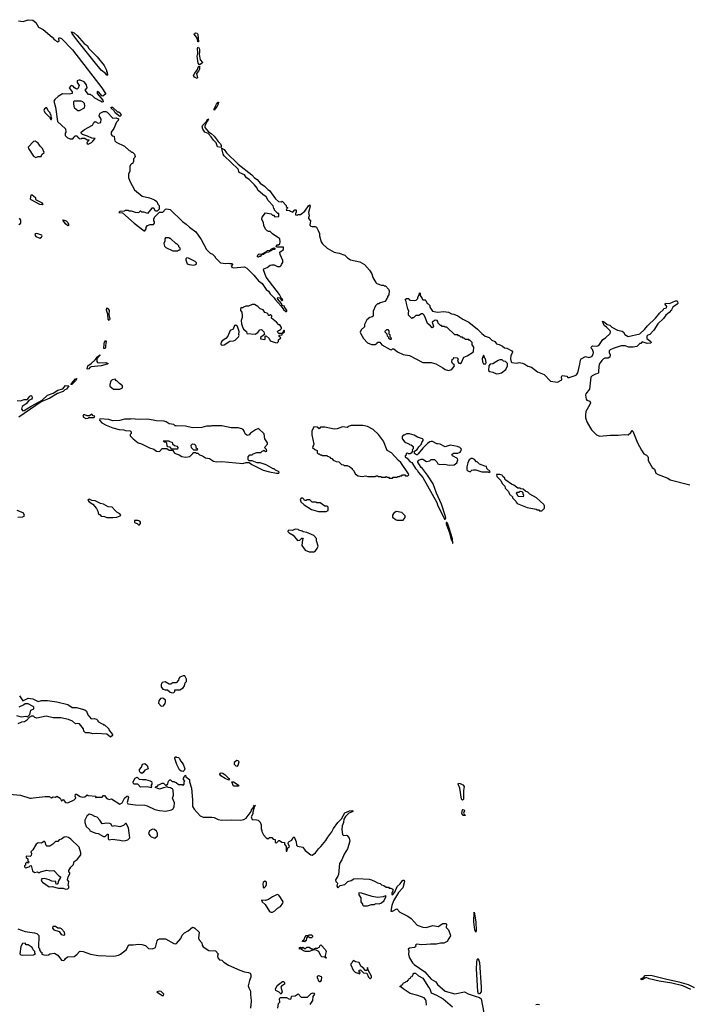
# Model space of a CAD drawing. Extents: x 2386423 to 2568864, y 578392 to 761999.
# Tile 324 of 454: x 2490627 to 2499229, y 683936 to 696592. Entities that reach past the tile are written whole.
import ezdxf

# ---------------------------------------------------------------- set-up
doc = ezdxf.new("R2010")
doc.units = 0

msp = doc.modelspace()

# ---------------------------------------------------------------- linework, layer by layer
at = {"layer": '0CON05XD'}
for points in [[(2490611, 696579), (2490672, 696568), (2490735, 696592), (2490797, 696587), (2490835, 696557), (2490868, 696495), (2490927, 696467), (2491045, 696369), (2491073, 696335), (2491102, 696315), (2491115, 696308), (2491132, 696315), (2491128, 696355), (2491135, 696362), (2491165, 696350), (2491305, 696205), (2491684, 695715), (2491730, 695645), (2491730, 695635), (2491700, 695615), (2491695, 695610), (2491682, 695612), (2491645, 695662), (2491625, 695670), (2491620, 695665), (2491624, 695644), (2491697, 695557), (2491700, 695535), (2491685, 695530), (2491667, 695547), (2491592, 695582), (2491558, 695618), (2491545, 695620), (2491535, 695630), (2491512, 695632), (2491470, 695685), (2491493, 695717), (2491487, 695757), (2491453, 695793), (2491405, 695816), (2491386, 695816), (2491364, 695805), (2491366, 695785), (2491389, 695745), (2491379, 695711), (2491365, 695700), (2491353, 695703), (2491330, 695715), (2491315, 695738), (2491296, 695746), (2491285, 695742), (2491263, 695715), (2491300, 695665), (2491300, 695645), (2491265, 695636), (2491175, 695638), (2491121, 695605), (2491079, 695565), (2491067, 695545), (2491088, 695468), (2491114, 695285), (2491215, 695190), (2491220, 695145), (2491210, 695135), (2491210, 695105), (2491240, 695075), (2491275, 695062), (2491308, 695062), (2491328, 695082), (2491335, 695100), (2491365, 695100), (2491372, 695082), (2491393, 695063), (2491415, 695060), (2491425, 695070), (2491465, 695068), (2491495, 695050), (2491515, 695050), (2491518, 695042), (2491490, 695015), (2491495, 695000), (2491505, 694992), (2491548, 695015), (2491565, 695032), (2491597, 695067), (2491555, 695068), (2491500, 695095), (2491435, 695118), (2491418, 695135), (2491418, 695145), (2491461, 695179), (2491561, 695235), (2491580, 695270), (2491595, 695282), (2491605, 695281), (2491635, 695261), (2491670, 695270), (2491673, 695315), (2491647, 695355), (2491650, 695375), (2491660, 695390), (2491705, 695411), (2491735, 695414), (2491750, 695405), (2491825, 695327), (2491865, 695332), (2491898, 695318), (2491892, 695295), (2491872, 695275), (2491836, 695194), (2491803, 695145), (2491800, 695115), (2491815, 695100), (2491840, 695095), (2491843, 695053), (2491850, 695035), (2491867, 695017), (2491975, 694968), (2492035, 694910), (2492047, 694907), (2492065, 694890), (2492075, 694890), (2492100, 694865), (2492110, 694835), (2492107, 694823), (2492090, 694805), (2492090, 694765), (2492080, 694755), (2492080, 694745), (2492065, 694740), (2492050, 694725), (2492042, 694705), (2492042, 694645), (2492024, 694606), (2492024, 694564), (2492040, 694515), (2492102, 694405), (2492200, 694325), (2492295, 694302), (2492360, 694275), (2492387, 694257), (2492402, 694222), (2492420, 694205), (2492420, 694155), (2492395, 694130), (2492372, 694132), (2492348, 694168), (2492325, 694170), (2492268, 694102), (2492225, 694120), (2492195, 694120), (2492185, 694130), (2492175, 694130), (2492157, 694113), (2492145, 694110), (2492113, 694113), (2492065, 694130), (2492035, 694130), (2492025, 694140), (2491985, 694140), (2491975, 694130), (2491915, 694128), (2491900, 694115), (2491949, 694109), (2492096, 693975), (2492225, 693880), (2492235, 693880), (2492250, 693905), (2492253, 693927), (2492270, 693945), (2492305, 693960), (2492345, 693960), (2492360, 693975), (2492360, 693995), (2492350, 694005), (2492350, 694035), (2492360, 694045), (2492360, 694055), (2492422, 694118), (2492465, 694120), (2492500, 694155), (2492518, 694162), (2492562, 694152), (2492717, 693997), (2492766, 693966), (2492807, 693927), (2492888, 693865), (2492960, 693765), (2493025, 693640), (2493075, 693590), (2493105, 693580), (2493140, 693545), (2493140, 693535), (2493152, 693522), (2493208, 693468), (2493275, 693457), (2493315, 693462), (2493325, 693458), (2493358, 693458), (2493360, 693445), (2493342, 693425), (2493351, 693411), (2493372, 693402), (2493515, 693414), (2493545, 693397), (2493635, 693309), (2493695, 693234), (2493740, 693200), (2493795, 693124), (2493822, 693102), (2493845, 693070), (2493898, 693018), (2493908, 692995), (2493988, 692908), (2494018, 692865), (2494045, 692840), (2494055, 692840), (2494060, 692845), (2494057, 692857), (2494030, 692895), (2494028, 692908), (2494000, 692920), (2493990, 692945), (2493940, 693005), (2493945, 693020), (2493967, 693017), (2493995, 692980), (2494008, 692992), (2494005, 693000), (2493988, 693018), (2493965, 693062), (2493794, 693284), (2493760, 693375), (2493765, 693390), (2493805, 693408), (2493845, 693437), (2493865, 693442), (2493895, 693442), (2493938, 693418), (2493975, 693420), (2493988, 693432), (2493990, 693445), (2494009, 693471), (2494008, 693495), (2493973, 693573), (2493970, 693605), (2494015, 693640), (2494017, 693667), (2493925, 693670), (2493920, 693675), (2493935, 693698), (2493952, 693698), (2493967, 693713), (2493972, 693735), (2493967, 693777), (2493875, 693840), (2493845, 693870), (2493825, 693870), (2493805, 693880), (2493785, 693900), (2493762, 693945), (2493757, 693987), (2493738, 694025), (2493740, 694055), (2493785, 694110), (2493857, 694097), (2493875, 694080), (2493888, 694078), (2493905, 694060), (2493958, 694062), (2493955, 694100), (2493945, 694100), (2493900, 694145), (2493900, 694155), (2493890, 694165), (2493885, 694198), (2493818, 694268), (2493795, 694317), (2493750, 694345), (2493685, 694400), (2493678, 694425), (2493645, 694468), (2493575, 694538), (2493540, 694560), (2493515, 694597), (2493446, 694626), (2493435, 694670), (2493254, 694844), (2493242, 694865), (2493222, 694935), (2493225, 694942), (2493255, 694923), (2493283, 694883), (2493435, 694735), (2493607, 694597), (2493645, 694560), (2493678, 694539), (2493715, 694493), (2493773, 694453), (2493815, 694410), (2493836, 694396), (2493915, 694290), (2493950, 694255), (2493985, 694250), (2493998, 694258), (2494050, 694205), (2494052, 694192), (2494070, 694175), (2494062, 694168), (2494052, 694142), (2494095, 694140), (2494105, 694130), (2494135, 694120), (2494162, 694148), (2494175, 694150), (2494180, 694145), (2494180, 694115), (2494170, 694105), (2494170, 694085), (2494195, 694080), (2494205, 694090), (2494235, 694090), (2494289, 694131), (2494335, 694201), (2494355, 694213), (2494359, 694195), (2494339, 694115), (2494347, 694073), (2494338, 694045), (2494338, 694035), (2494363, 694005), (2494353, 693953), (2494365, 693940), (2494385, 693932), (2494422, 693932), (2494440, 693925), (2494463, 693883), (2494480, 693845), (2494480, 693815), (2494500, 693735), (2494515, 693712), (2494578, 693655), (2494665, 693602), (2494732, 693592), (2494805, 693567), (2494840, 693530), (2494876, 693506), (2494995, 693479), (2495057, 693447), (2495121, 693371), (2495150, 693325), (2495165, 693280), (2495202, 693215), (2495215, 693203), (2495275, 693182), (2495302, 693182), (2495315, 693170), (2495325, 693170), (2495365, 693130), (2495372, 693105), (2495370, 693055), (2495350, 693035), (2495350, 693015), (2495340, 693005), (2495340, 692995), (2495318, 692972), (2495258, 692952), (2495242, 692938), (2495225, 692938), (2495198, 692915), (2495167, 692845), (2495167, 692783), (2495157, 692773), (2495124, 692766), (2495088, 692735), (2495058, 692675), (2495057, 692643), (2495012, 692605), (2495003, 692575), (2495008, 692555), (2495044, 692494), (2495095, 692438), (2495145, 692418), (2495195, 692418), (2495220, 692435), (2495222, 692448), (2495255, 692448), (2495280, 692415), (2495385, 692352), (2495405, 692350), (2495415, 692360), (2495435, 692362), (2495480, 692325), (2495555, 692290), (2495635, 692276), (2495805, 692186), (2495914, 692186), (2495975, 692167), (2496065, 692118), (2496094, 692094), (2496135, 692083), (2496178, 692095), (2496214, 692145), (2496210, 692155), (2496186, 692175), (2496179, 692195), (2496182, 692225), (2496198, 692232), (2496205, 692248), (2496248, 692245), (2496258, 692235), (2496250, 692205), (2496267, 692177), (2496285, 692172), (2496302, 692185), (2496334, 692256), (2496377, 692273), (2496458, 692325), (2496460, 692385), (2496440, 692415), (2496440, 692445), (2496415, 692470), (2496405, 692470), (2496395, 692480), (2496355, 692480), (2496335, 692500), (2496325, 692500), (2496315, 692510), (2496295, 692510), (2496278, 692528), (2496265, 692530), (2496255, 692540), (2496215, 692540), (2496115, 692640), (2496095, 692640), (2496085, 692650), (2496055, 692650), (2496045, 692660), (2496035, 692660), (2496002, 692692), (2496000, 692715), (2495990, 692725), (2495965, 692728), (2495928, 692705), (2495943, 692655), (2495935, 692638), (2495925, 692632), (2495906, 692656), (2495865, 692687), (2495835, 692768), (2495818, 692798), (2495805, 692810), (2495788, 692812), (2495755, 692792), (2495715, 692790), (2495685, 692760), (2495675, 692760), (2495665, 692750), (2495620, 692795), (2495622, 692825)], [(2491755, 695880), (2491745, 695880), (2491730, 695900), (2491675, 695944), (2491583, 696053), (2491360, 696335), (2491303, 696413), (2491294, 696436), (2491325, 696423), (2491365, 696390), (2491456, 696286), (2491495, 696262), (2491515, 696223), (2491622, 696115), (2491712, 696005), (2491740, 695945), (2491740, 695925), (2491750, 695915), (2491750, 695895), (2491760, 695885), (2491755, 695880)], [(2492915, 696307), (2492909, 696345), (2492898, 696368), (2492870, 696405), (2492871, 696415), (2492885, 696424), (2492905, 696420), (2492915, 696403), (2492925, 696308), (2492915, 696307)], [(2492935, 696010), (2492920, 696035), (2492907, 696125), (2492914, 696156), (2492912, 696225), (2492915, 696234), (2492925, 696238), (2492935, 696215), (2492938, 696185), (2492931, 696145), (2492946, 696076), (2492976, 696044), (2492973, 696035), (2492935, 696010)], [(2492905, 695836), (2492872, 695852), (2492861, 695875), (2492875, 695906), (2492910, 695950), (2492925, 695991), (2492935, 695993), (2492935, 695955), (2492925, 695932), (2492899, 695901), (2492911, 695845), (2492905, 695836)], [(2491035, 695310), (2491038, 695325), (2491030, 695335), (2491030, 695365), (2491023, 695373), (2491020, 695395), (2490991, 695421), (2490975, 695458), (2490965, 695459), (2490945, 695448), (2490936, 695425), (2490954, 695395), (2491010, 695340), (2491025, 695310), (2491035, 695310)], [(2491395, 695423), (2491459, 695461), (2491464, 695485), (2491458, 695515), (2491440, 695535), (2491416, 695545), (2491327, 695545), (2491316, 695535), (2491316, 695515), (2491321, 695475), (2491329, 695459), (2491374, 695424), (2491395, 695423)], [(2491915, 695350), (2491854, 695394), (2491840, 695420), (2491800, 695455), (2491802, 695468), (2491817, 695467), (2491885, 695410), (2491895, 695410), (2491918, 695395), (2491930, 695365), (2491915, 695350)], [(2493125, 695431), (2493125, 695445), (2493155, 695506), (2493175, 695532), (2493180, 695530), (2493177, 695505), (2493165, 695480), (2493125, 695431)], [(2493215, 694950), (2493170, 694960), (2493151, 695011), (2493116, 695045), (2493088, 695088), (2493048, 695128), (2493005, 695147), (2492978, 695185), (2492973, 695215), (2492980, 695235), (2493022, 695278), (2493045, 695318), (2493052, 695315), (2493027, 695273), (2493007, 695225), (2493006, 695205), (2493052, 695152), (2493085, 695130), (2493125, 695093), (2493177, 695025), (2493207, 694997), (2493217, 694973), (2493215, 694950)], [(2490835, 694821), (2490865, 694834), (2490902, 694835), (2490910, 694860), (2490942, 694885), (2490920, 694935), (2490888, 694968), (2490866, 695006), (2490825, 695030), (2490803, 695025), (2490734, 694955), (2490740, 694935), (2490805, 694840), (2490835, 694821)], [(2490915, 694211), (2490885, 694216), (2490775, 694275), (2490766, 694285), (2490775, 694340), (2490785, 694341), (2490828, 694305), (2490831, 694281), (2490905, 694241), (2490924, 694215), (2490915, 694211)], [(2490615, 693959), (2490636, 693974), (2490643, 693987), (2490640, 694015), (2490625, 694040)], [(2491245, 693944), (2491215, 693970), (2491183, 694015), (2491185, 694020), (2491225, 694005), (2491247, 693985), (2491255, 693965), (2491252, 693948), (2491245, 693944)], [(2490885, 693784), (2490909, 693795), (2490916, 693815), (2490912, 693822), (2490847, 693843), (2490825, 693838), (2490823, 693825), (2490834, 693805), (2490885, 693784)], [(2492655, 693620), (2492665, 693630), (2492690, 693635), (2492690, 693655), (2492672, 693672), (2492670, 693685), (2492645, 693710), (2492635, 693710), (2492565, 693780), (2492555, 693780), (2492545, 693790), (2492502, 693788), (2492490, 693775), (2492490, 693745), (2492480, 693715), (2492485, 693680), (2492505, 693662), (2492595, 693622), (2492655, 693620)], [(2493695, 693540), (2493682, 693542), (2493680, 693555), (2493692, 693575), (2493705, 693582), (2493735, 693580), (2493798, 693612), (2493810, 693625), (2493845, 693630), (2493860, 693645), (2493895, 693658), (2493908, 693648), (2493905, 693640), (2493885, 693640), (2493825, 693602), (2493795, 693600), (2493785, 693590), (2493772, 693588), (2493760, 693575), (2493732, 693568), (2493715, 693550), (2493705, 693550), (2493695, 693540)], [(2492865, 693439), (2492885, 693444), (2492900, 693455), (2492900, 693465), (2492880, 693485), (2492797, 693527), (2492775, 693530), (2492762, 693518), (2492760, 693505), (2492780, 693455), (2492805, 693444), (2492865, 693439)], [(2495622, 692825), (2495627, 692847), (2495612, 692875), (2495594, 692944), (2495592, 692972), (2495580, 692995), (2495595, 693010), (2495625, 693010), (2495630, 692995), (2495645, 692988), (2495695, 692982), (2495722, 692988), (2495742, 693008), (2495743, 693027), (2495760, 693055), (2495765, 693080), (2495770, 693075), (2495770, 693045), (2495798, 693008), (2495800, 692995), (2495805, 692990), (2495835, 692992), (2495845, 692982), (2495860, 692945), (2495875, 692940), (2495897, 692917), (2495898, 692898), (2495930, 692845), (2495994, 692834), (2496075, 692842), (2496134, 692834), (2496175, 692810), (2496205, 692809), (2496255, 692786), (2496322, 692742), (2496396, 692706), (2496508, 692615), (2496565, 692558), (2496606, 692526), (2496657, 692506), (2496692, 692472), (2496729, 692455), (2496754, 692424), (2496785, 692416), (2496828, 692395), (2496854, 692374), (2496885, 692372), (2496948, 692335), (2496958, 692325), (2496958, 692315), (2496938, 692275), (2496932, 692235), (2496940, 692195), (2496950, 692185), (2497015, 692177), (2497045, 692188), (2497085, 692177), (2497116, 692166), (2497155, 692137), (2497204, 692124), (2497280, 692065), (2497365, 692032), (2497444, 691944), (2497535, 691933), (2497590, 691965), (2497587, 692003), (2497595, 692020), (2497655, 692010), (2497670, 691995), (2497685, 691993), (2497765, 692017), (2497782, 692028), (2497796, 692055), (2497824, 692165), (2497830, 692215), (2497838, 692232), (2497895, 692262), (2497938, 692248), (2497976, 692265), (2497996, 692295), (2497998, 692315), (2497984, 692354), (2497972, 692365), (2497970, 692385), (2497985, 692398), (2498043, 692397), (2498066, 692404), (2498117, 692483), (2498152, 692505), (2498211, 692559), (2498217, 692585), (2498212, 692595), (2498165, 692642), (2498135, 692662), (2498113, 692717), (2498142, 692705), (2498176, 692676), (2498210, 692665), (2498235, 692638), (2498305, 692600), (2498365, 692588), (2498382, 692575), (2498403, 692545), (2498445, 692520), (2498595, 692554), (2498655, 692610), (2498692, 692658), (2498797, 692755), (2498840, 692805), (2498845, 692820), (2498900, 692865), (2498902, 692878), (2498935, 692890), (2498940, 692905), (2498920, 692935), (2498925, 692950), (2498975, 692943), (2499052, 692978), (2499068, 692978), (2499079, 692969), (2499080, 692945), (2499073, 692935), (2499018, 692895), (2498999, 692861), (2498972, 692828), (2498927, 692795), (2498897, 692753), (2498827, 692685), (2498775, 692600), (2498723, 692547), (2498695, 692538), (2498684, 692526), (2498684, 692495), (2498736, 692456), (2498738, 692445), (2498731, 692435), (2498690, 692430), (2498625, 692450), (2498605, 692430), (2498595, 692430), (2498555, 692390), (2498508, 692382), (2498454, 692384), (2498405, 692402), (2498352, 692398), (2498250, 692365), (2498212, 692348), (2498198, 692335), (2498198, 692315), (2498212, 692285), (2498208, 692255), (2498188, 692242), (2498145, 692242), (2498125, 692232), (2498105, 692212), (2498073, 692165), (2498062, 692085), (2498063, 692055), (2498055, 692043), (2498025, 692036), (2497982, 692015), (2497963, 691997), (2497946, 691845), (2497901, 691785), (2497894, 691765), (2497904, 691715), (2497915, 691702), (2497950, 691690), (2497958, 691668), (2497952, 691645), (2497902, 691555), (2497895, 691515), (2497895, 691475), (2497916, 691416), (2497972, 691322), (2498038, 691258), (2498075, 691237), (2498215, 691253), (2498315, 691252), (2498398, 691262), (2498445, 691258), (2498480, 691285), (2498495, 691310), (2498505, 691302), (2498563, 691153), (2498615, 691057), (2498645, 691012), (2498678, 690995), (2498695, 690978), (2498702, 690965), (2498703, 690925), (2498753, 690835), (2498784, 690814), (2498799, 690765), (2498828, 690745), (2498955, 690698), (2498985, 690679), (2499235, 690614)], [(2493935, 692440), (2493950, 692455), (2493952, 692478), (2493980, 692505), (2493962, 692522), (2493962, 692538), (2493998, 692542), (2494000, 692560), (2494028, 692582), (2494030, 692595), (2494025, 692600), (2494012, 692588), (2494010, 692570), (2494002, 692568), (2494000, 692560), (2493955, 692560), (2493942, 692572), (2493940, 692585), (2493952, 692598), (2493965, 692600), (2493978, 692612), (2493990, 692625), (2493990, 692635), (2493968, 692668), (2493955, 692670), (2493926, 692706), (2493860, 692755), (2493868, 692785), (2493855, 692800), (2493845, 692800), (2493835, 692790), (2493822, 692792), (2493818, 692808), (2493805, 692820), (2493775, 692830), (2493753, 692863), (2493716, 692876), (2493686, 692906), (2493645, 692930), (2493615, 692930), (2493565, 692912), (2493531, 692909), (2493502, 692898), (2493495, 692890), (2493475, 692890), (2493465, 692880), (2493462, 692855), (2493482, 692832), (2493487, 692785), (2493486, 692764), (2493473, 692725), (2493478, 692685), (2493488, 692645), (2493502, 692615), (2493540, 692585), (2493545, 692560), (2493652, 692552), (2493687, 692573), (2493710, 692605), (2493735, 692608), (2493765, 692580), (2493770, 692545), (2493722, 692508), (2493722, 692492), (2493775, 692480), (2493782, 692495), (2493780, 692525), (2493795, 692530), (2493830, 692495), (2493843, 692463), (2493908, 692442), (2493935, 692440)], [(2491775, 692726), (2491765, 692743), (2491758, 692808), (2491743, 692857), (2491745, 692889), (2491765, 692876), (2491775, 692855), (2491773, 692803), (2491786, 692745), (2491775, 692726)], [(2493235, 692407), (2493255, 692414), (2493325, 692458), (2493375, 692464), (2493395, 692473), (2493438, 692515), (2493448, 692535), (2493442, 692545), (2493448, 692585), (2493425, 692650), (2493405, 692667), (2493385, 692660), (2493370, 692615), (2493332, 692598), (2493301, 692525), (2493275, 692495), (2493228, 692465), (2493214, 692446), (2493210, 692425), (2493215, 692414), (2493235, 692407)], [(2495395, 692480), (2495385, 692480), (2495370, 692495), (2495368, 692508), (2495350, 692525), (2495348, 692548), (2495320, 692575), (2495322, 692588), (2495345, 692610), (2495358, 692608), (2495370, 692595), (2495370, 692555), (2495380, 692545), (2495382, 692522), (2495397, 692507), (2495400, 692485), (2495395, 692480)], [(2491725, 692364), (2491707, 692367), (2491710, 692425), (2491715, 692446), (2491735, 692470), (2491738, 692455), (2491727, 692405), (2491731, 692375), (2491725, 692364)], [(2491505, 692100), (2491492, 692105), (2491504, 692145), (2491545, 692173), (2491598, 692222), (2491625, 692260), (2491656, 692286), (2491658, 692275), (2491619, 692231), (2491617, 692197), (2491625, 692186), (2491652, 692182), (2491735, 692188), (2491764, 692175), (2491750, 692165), (2491675, 692142), (2491545, 692131), (2491528, 692122), (2491515, 692103), (2491505, 692100)], [(2496615, 692170), (2496620, 692185), (2496610, 692235), (2496592, 692252), (2496600, 692265), (2496585, 692280), (2496568, 692232), (2496572, 692195), (2496585, 692170), (2496615, 692170)], [(2496751, 692041), (2496785, 692044), (2496815, 692054), (2496872, 692095), (2496892, 692145), (2496892, 692172), (2496883, 692183), (2496868, 692198), (2496843, 692203), (2496825, 692220), (2496795, 692220), (2496775, 692212), (2496705, 692170), (2496670, 692165), (2496652, 692145), (2496650, 692085), (2496665, 692070), (2496705, 692063), (2496751, 692041)], [(2491295, 691904), (2491282, 691905), (2491316, 691945), (2491345, 691974), (2491360, 691980), (2491345, 691950), (2491295, 691904)], [(2491915, 691842), (2491948, 691862), (2491948, 691888), (2491907, 691917), (2491875, 691950), (2491865, 691950), (2491855, 691970), (2491815, 691962), (2491798, 691945), (2491783, 691905), (2491785, 691880), (2491833, 691843), (2491915, 691842)], [(2490595, 691696), (2490635, 691693), (2490685, 691712), (2490718, 691712), (2490731, 691719), (2490755, 691753), (2490775, 691760), (2490784, 691754), (2490786, 691726), (2490780, 691715), (2490743, 691697), (2490712, 691655), (2490659, 691621), (2490651, 691585), (2490665, 691565), (2490685, 691568), (2490774, 691626), (2490831, 691655), (2490917, 691703), (2490985, 691766), (2491058, 691792), (2491115, 691830), (2491183, 691847), (2491215, 691890), (2491258, 691885), (2491229, 691845), (2491205, 691834), (2491185, 691815), (2491112, 691788), (2491015, 691728), (2490901, 691679), (2490615, 691485)], [(2491475, 691468), (2491505, 691470), (2491515, 691480), (2491585, 691480), (2491590, 691495), (2491572, 691502), (2491555, 691520), (2491525, 691500), (2491495, 691500), (2491465, 691512), (2491448, 691512), (2491438, 691495), (2491445, 691482), (2491475, 691468)], [(2493955, 690762), (2493960, 690775), (2493950, 690785), (2493913, 690803), (2493895, 690820), (2493885, 690820), (2493792, 690872), (2493715, 690898), (2493678, 690898), (2493615, 690920), (2493575, 690920), (2493560, 690935), (2493560, 690975), (2493583, 690997), (2493615, 691000), (2493625, 691010), (2493675, 691030), (2493725, 691030), (2493742, 691048), (2493755, 691050), (2493765, 691060), (2493785, 691040), (2493800, 691045), (2493798, 691068), (2493770, 691095), (2493810, 691135), (2493812, 691155), (2493776, 691206), (2493767, 691267), (2493696, 691336), (2493655, 691322), (2493591, 691279), (2493573, 691257), (2493555, 691248), (2493545, 691250), (2493525, 691270), (2493512, 691305), (2493498, 691325), (2493480, 691335), (2493434, 691346), (2493345, 691348), (2493225, 691373), (2493095, 691372), (2493083, 691367), (2493025, 691368), (2492965, 691352), (2492845, 691348), (2492755, 691368), (2492635, 691370), (2492623, 691373), (2492605, 691390), (2492545, 691398), (2492510, 691425), (2492483, 691433), (2492385, 691438), (2492275, 691457), (2492165, 691452), (2492055, 691462), (2492045, 691458), (2491975, 691457), (2491915, 691442), (2491825, 691438), (2491772, 691452), (2491655, 691460), (2491650, 691445), (2491682, 691412), (2491739, 691379), (2491825, 691344), (2491906, 691324), (2491965, 691320), (2491985, 691310), (2492048, 691308), (2492060, 691295), (2492060, 691275), (2492048, 691262), (2492048, 691245), (2492083, 691203), (2492148, 691155), (2492192, 691142), (2492295, 691087), (2492352, 691072), (2492385, 691048), (2492425, 691040), (2492455, 691080), (2492515, 691080), (2492545, 691060), (2492588, 691058), (2492608, 691038), (2492610, 691025), (2492635, 691010), (2492677, 690997), (2492708, 690978), (2492755, 690968), (2492812, 690978), (2492850, 691015), (2492855, 691030), (2492885, 691030), (2492895, 691020), (2492915, 691020), (2492935, 691000), (2492975, 690988), (2493015, 690962), (2493065, 690952), (2493115, 690918), (2493155, 690910), (2493223, 690913), (2493495, 690888), (2493535, 690900), (2493575, 690900), (2493610, 690875), (2493755, 690802), (2493838, 690782), (2493925, 690762), (2493955, 690762)], [(2495415, 690700), (2495425, 690710), (2495475, 690710), (2495485, 690720), (2495505, 690720), (2495512, 690728), (2495535, 690730), (2495545, 690740), (2495575, 690740), (2495585, 690730), (2495615, 690730), (2495625, 690740), (2495623, 690755), (2495525, 690900), (2495492, 690925), (2495402, 691025), (2495348, 691055), (2495299, 691175), (2495235, 691261), (2495167, 691325), (2495095, 691363), (2495035, 691376), (2494884, 691376), (2494861, 691369), (2494835, 691349), (2494775, 691357), (2494706, 691334), (2494665, 691328), (2494545, 691356), (2494490, 691355), (2494475, 691332), (2494450, 691355), (2494405, 691358), (2494381, 691305), (2494380, 691255), (2494406, 691135), (2494390, 691095), (2494419, 691069), (2494450, 691055), (2494450, 691025), (2494462, 691012), (2494475, 691010), (2494485, 691000), (2494505, 691000), (2494515, 690990), (2494575, 690990), (2494582, 690982), (2494615, 690970), (2494620, 690955), (2494635, 690950), (2494655, 690930), (2494693, 690913), (2494727, 690907), (2494763, 690873), (2494785, 690870), (2494795, 690860), (2494835, 690860), (2494865, 690850), (2494885, 690830), (2494900, 690825), (2494900, 690815), (2494917, 690797), (2494942, 690752), (2494975, 690730), (2495025, 690722), (2495075, 690728), (2495095, 690720), (2495195, 690720), (2495205, 690730), (2495225, 690730), (2495235, 690720), (2495265, 690720), (2495275, 690710), (2495325, 690710), (2495335, 690720), (2495342, 690712), (2495365, 690710), (2495375, 690700), (2495415, 690700)], [(2492655, 691070), (2492582, 691072), (2492558, 691098), (2492532, 691102), (2492520, 691115), (2492518, 691148), (2492505, 691160), (2492485, 691160), (2492472, 691178), (2492545, 691180), (2492552, 691172), (2492585, 691160), (2492592, 691142), (2492615, 691120), (2492645, 691110), (2492660, 691095), (2492655, 691070)], [(2496095, 690172), (2496100, 690185), (2496097, 690205), (2496046, 690365), (2495982, 690505), (2495940, 690625), (2495866, 690736), (2495802, 690822), (2495785, 690838), (2495743, 690905), (2495742, 690915), (2495755, 690932), (2495785, 690942), (2495805, 690942), (2495855, 690912), (2495897, 690923), (2495915, 690940), (2495955, 690940), (2495985, 690910), (2496000, 690885), (2496023, 690873), (2496085, 690880), (2496145, 690868), (2496209, 690871), (2496244, 690896), (2496256, 690935), (2496250, 690950), (2496188, 690988), (2496177, 691005), (2496200, 691020), (2496255, 691021), (2496285, 691033), (2496296, 691045), (2496301, 691071), (2496280, 691095), (2496250, 691105), (2496155, 691123), (2496095, 691102), (2496030, 691135), (2495995, 691142), (2495985, 691142), (2495932, 691172), (2495915, 691172), (2495898, 691165), (2495865, 691143), (2495804, 691086), (2495745, 691010), (2495735, 691000), (2495725, 691000), (2495700, 691015), (2495700, 691045), (2495735, 691068), (2495755, 691100), (2495785, 691130), (2495793, 691157), (2495812, 691185), (2495810, 691195), (2495800, 691205), (2495738, 691228), (2495695, 691252), (2495633, 691267), (2495595, 691268), (2495565, 691250), (2495555, 691250), (2495540, 691235), (2495540, 691215), (2495545, 691200), (2495575, 691162), (2495625, 691140), (2495635, 691130), (2495657, 691127), (2495680, 691105), (2495680, 691075), (2495670, 691065), (2495672, 691048), (2495655, 691020), (2495645, 691012), (2495623, 691013), (2495615, 691020), (2495592, 691018), (2495590, 690995), (2495580, 690985), (2495580, 690975), (2495595, 690960), (2495608, 690958), (2495612, 690942), (2495645, 690910), (2495665, 690900), (2495710, 690825), (2495735, 690802), (2495752, 690772), (2495805, 690707), (2495987, 690387), (2495996, 690355), (2496075, 690188), (2496085, 690172), (2496095, 690172)], [(2492905, 691060), (2492865, 691060), (2492835, 691090), (2492830, 691125), (2492845, 691140), (2492878, 691138), (2492880, 691125), (2492890, 691115), (2492890, 691095), (2492910, 691075), (2492905, 691060)], [(2496655, 690770), (2496670, 690785), (2496630, 690825), (2496625, 690850), (2496603, 690853), (2496535, 690880), (2496505, 690910), (2496495, 690910), (2496469, 690939), (2496445, 690952), (2496425, 690952), (2496402, 690935), (2496382, 690895), (2496370, 690845), (2496370, 690805), (2496382, 690792), (2496415, 690780), (2496435, 690800), (2496455, 690808), (2496485, 690808), (2496565, 690782), (2496645, 690780), (2496655, 690770)], [(2497335, 690280), (2497367, 690313), (2497368, 690345), (2497359, 690359), (2497268, 690445), (2497180, 690495), (2497155, 690518), (2497125, 690530), (2497097, 690557), (2497065, 690560), (2497055, 690570), (2497025, 690570), (2496975, 690610), (2496945, 690620), (2496872, 690672), (2496860, 690685), (2496858, 690698), (2496832, 690722), (2496827, 690737), (2496795, 690748), (2496752, 690748), (2496755, 690720), (2496808, 690668), (2496825, 690630), (2496858, 690595), (2496865, 690570), (2496908, 690528), (2496920, 690495), (2496958, 690458), (2496960, 690445), (2497000, 690405), (2497005, 690390), (2497020, 690375), (2497145, 690320), (2497262, 690302), (2497275, 690292), (2497295, 690290), (2497305, 690280), (2497335, 690280)], [(2497095, 690460), (2497032, 690462), (2497020, 690495), (2497010, 690505), (2497012, 690518), (2497045, 690520), (2497055, 690530), (2497078, 690528), (2497090, 690515), (2497090, 690495), (2497100, 690485), (2497095, 690460)], [(2491825, 690192), (2491875, 690198), (2491917, 690213), (2491928, 690225), (2491915, 690242), (2491875, 690262), (2491852, 690282), (2491815, 690327), (2491765, 690330), (2491705, 690363), (2491665, 690372), (2491595, 690407), (2491553, 690413), (2491525, 690428), (2491513, 690427), (2491502, 690418), (2491520, 690395), (2491566, 690366), (2491615, 690310), (2491632, 690275), (2491633, 690253), (2491645, 690230), (2491655, 690230), (2491675, 690210), (2491715, 690208), (2491745, 690193), (2491825, 690192)], [(2494565, 690272), (2494590, 690285), (2494590, 690325), (2494575, 690340), (2494545, 690340), (2494485, 690380), (2494445, 690380), (2494435, 690390), (2494385, 690390), (2494355, 690420), (2494315, 690420), (2494305, 690410), (2494285, 690410), (2494278, 690428), (2494265, 690440), (2494245, 690440), (2494230, 690425), (2494240, 690395), (2494280, 690355), (2494375, 690298), (2494465, 690272), (2494565, 690272)], [(2490605, 690198), (2490665, 690200), (2490675, 690210), (2490685, 690210), (2490690, 690225), (2490670, 690255), (2490593, 690283)], [(2495475, 690158), (2495555, 690160), (2495580, 690195), (2495580, 690215), (2495537, 690257), (2495465, 690272), (2495428, 690245), (2495417, 690223), (2495418, 690198), (2495465, 690162), (2495475, 690158)], [(2492165, 690100), (2492180, 690115), (2492180, 690135), (2492170, 690145), (2492145, 690157), (2492100, 690155), (2492100, 690135), (2492110, 690125), (2492137, 690117), (2492155, 690100), (2492165, 690100)], [(2494405, 689753), (2494425, 689766), (2494447, 689793), (2494461, 689825), (2494441, 689895), (2494440, 689925), (2494405, 689962), (2494315, 690002), (2494268, 690008), (2494255, 690020), (2494215, 690030), (2494205, 690040), (2494165, 690042), (2494132, 690028), (2494085, 690030), (2494072, 690018), (2494072, 690012), (2494090, 689995), (2494140, 689965), (2494195, 689900), (2494227, 689903), (2494252, 689928), (2494258, 689928), (2494270, 689915), (2494260, 689905), (2494253, 689835), (2494295, 689772), (2494344, 689754), (2494405, 689753)], [(2496185, 689860), (2496190, 689865), (2496185, 689920), (2496145, 690058), (2496125, 690120), (2496115, 690130), (2496105, 690130), (2496105, 690110), (2496148, 689998), (2496171, 689905), (2496182, 689892), (2496185, 689860)], [(2492585, 687940), (2492605, 687942), (2492620, 687955), (2492622, 687978), (2492685, 687980), (2492728, 688005), (2492742, 688028), (2492753, 688067), (2492770, 688085), (2492768, 688115), (2492748, 688158), (2492725, 688160), (2492685, 688140), (2492670, 688125), (2492668, 688102), (2492635, 688070), (2492595, 688070), (2492568, 688052), (2492545, 688052), (2492495, 688083), (2492457, 688073), (2492444, 688045), (2492443, 688015), (2492465, 687987), (2492495, 687978), (2492527, 687977), (2492558, 687948), (2492585, 687940)], [(2490625, 687900), (2490665, 687838), (2490737, 687873), (2490795, 687863), (2490865, 687829), (2490905, 687842), (2490925, 687843), (2490985, 687841), (2491105, 687826), (2491245, 687792), (2491302, 687752), (2491355, 687751), (2491465, 687722), (2491487, 687705), (2491502, 687655), (2491544, 687604), (2491585, 687610), (2491612, 687602), (2491630, 687585), (2491630, 687575), (2491640, 687565), (2491685, 687540), (2491698, 687538), (2491705, 687530), (2491718, 687528), (2491770, 687475), (2491770, 687465), (2491820, 687405), (2491818, 687392), (2491795, 687372), (2491745, 687408), (2491612, 687418), (2491565, 687414), (2491525, 687424), (2491473, 687425), (2491451, 687445), (2491446, 687476), (2491395, 687540), (2491375, 687547), (2491345, 687543), (2491306, 687576), (2491255, 687598), (2491155, 687617), (2491055, 687620), (2490965, 687640), (2490845, 687614), (2490822, 687622), (2490805, 687640), (2490775, 687640), (2490765, 687630), (2490752, 687628), (2490716, 687584), (2490690, 687565), (2490648, 687562), (2490605, 687540)], [(2492445, 687770), (2492475, 687772), (2492497, 687803), (2492502, 687825), (2492498, 687845), (2492475, 687868), (2492455, 687872), (2492435, 687867), (2492413, 687837), (2492412, 687805), (2492445, 687770)], [(2490585, 687648), (2490645, 687632), (2490705, 687638), (2490725, 687630), (2490758, 687662), (2490770, 687715), (2490810, 687735), (2490810, 687755), (2490800, 687765), (2490735, 687798), (2490695, 687800), (2490680, 687785), (2490616, 687754)], [(2492725, 686930), (2492703, 686933), (2492681, 686951), (2492645, 687020), (2492620, 687095), (2492622, 687108), (2492635, 687120), (2492642, 687112), (2492665, 687110), (2492675, 687100), (2492695, 687060), (2492727, 687025), (2492748, 686965), (2492738, 686942), (2492725, 686930)], [(2492195, 686903), (2492174, 686914), (2492164, 686935), (2492165, 686955), (2492192, 686985), (2492205, 687024), (2492235, 687031), (2492263, 687005), (2492279, 686965), (2492234, 686946), (2492215, 686916), (2492195, 686903)], [(2493425, 686998), (2493435, 687010), (2493446, 687055), (2493435, 687066), (2493415, 687068), (2493384, 687046), (2493382, 687025), (2493405, 687000), (2493425, 686998)], [(2490799, 686589), (2490955, 686608), (2491005, 686606), (2491035, 686590), (2491055, 686602), (2491085, 686600), (2491105, 686612), (2491146, 686586), (2491162, 686552), (2491168, 686552), (2491185, 686570), (2491215, 686532), (2491245, 686528), (2491327, 686563), (2491345, 686580), (2491348, 686595), (2491340, 686605), (2491345, 686638), (2491355, 686638), (2491405, 686608), (2491435, 686598), (2491465, 686602), (2491495, 686628), (2491505, 686620), (2491605, 686610), (2491610, 686605), (2491600, 686595), (2491605, 686590), (2491610, 686600), (2491685, 686600), (2491705, 686620), (2491715, 686620), (2491745, 686582), (2491775, 686568), (2491807, 686577), (2491915, 686509), (2491945, 686524), (2491975, 686584), (2492005, 686613), (2492018, 686618), (2492023, 686595), (2492009, 686529), (2492015, 686511), (2492115, 686499), (2492236, 686496), (2492265, 686489), (2492365, 686441), (2492425, 686426), (2492505, 686420), (2492576, 686434), (2492594, 686446), (2492611, 686475), (2492616, 686526), (2492590, 686585), (2492602, 686625), (2492598, 686688), (2492588, 686708), (2492575, 686710), (2492565, 686720), (2492533, 686723), (2492525, 686730), (2492475, 686720), (2492425, 686700), (2492372, 686722), (2492372, 686728), (2492382, 686738), (2492398, 686742), (2492412, 686758), (2492425, 686760), (2492455, 686780), (2492475, 686780), (2492505, 686750), (2492528, 686772), (2492540, 686805), (2492555, 686820), (2492565, 686820), (2492585, 686800), (2492615, 686800), (2492622, 686792), (2492638, 686788), (2492665, 686760), (2492715, 686760), (2492725, 686750), (2492740, 686765), (2492740, 686795), (2492750, 686805), (2492730, 686825), (2492730, 686845), (2492740, 686855), (2492742, 686868), (2492755, 686880), (2492762, 686862), (2492810, 686825), (2492810, 686795), (2492836, 686716), (2492846, 686565), (2492845, 686480), (2492867, 686445), (2492945, 686358), (2492985, 686343), (2493095, 686343), (2493126, 686336), (2493175, 686313), (2493225, 686304), (2493345, 686309), (2493465, 686302), (2493507, 686313), (2493535, 686328), (2493599, 686415), (2493604, 686435), (2493628, 686462), (2493634, 686485), (2493645, 686498), (2493652, 686485), (2493638, 686472), (2493622, 686408), (2493624, 686385), (2493602, 686345), (2493615, 686310), (2493675, 686308), (2493690, 686305), (2493717, 686277), (2493730, 686245), (2493730, 686185), (2493738, 686178), (2493738, 686158), (2493760, 686115), (2493792, 686075), (2493815, 686062), (2493835, 686080), (2493865, 686080), (2493885, 686060), (2493910, 686055), (2493910, 686015), (2493925, 686010), (2493955, 686040), (2493965, 686040), (2493995, 686020), (2494028, 686018), (2494030, 685995), (2494050, 685965), (2494050, 685905), (2494060, 685905), (2494073, 685947), (2494092, 685965), (2494077, 686005), (2494079, 686021), (2494089, 686031), (2494122, 686045), (2494134, 686076), (2494155, 686087), (2494180, 686025), (2494182, 685982), (2494195, 685970), (2494265, 685956), (2494294, 685914), (2494369, 685859), (2494385, 685854), (2494427, 685885), (2494464, 685936), (2494496, 685965), (2494558, 686042), (2494584, 686085), (2494638, 686152), (2494658, 686195), (2494715, 686274), (2494761, 686319), (2494804, 686396), (2494865, 686424), (2494906, 686426), (2494909, 686419), (2494891, 686405), (2494855, 686392), (2494811, 686349), (2494792, 686315), (2494787, 686273), (2494768, 686232), (2494766, 686185), (2494775, 686120), (2494785, 686106), (2494825, 686111), (2494835, 686104), (2494860, 686070), (2494870, 686035), (2494837, 685935), (2494794, 685866), (2494765, 685794), (2494735, 685745), (2494723, 685605), (2494716, 685584), (2494684, 685535), (2494687, 685515), (2494708, 685495), (2494703, 685455), (2494713, 685433), (2494746, 685464), (2494802, 685475), (2494843, 685515), (2494885, 685528), (2494920, 685550), (2494965, 685554), (2495115, 685544), (2495145, 685537), (2495195, 685516), (2495225, 685496), (2495258, 685488), (2495275, 685470), (2495305, 685462), (2495335, 685442), (2495365, 685440), (2495375, 685430), (2495395, 685430), (2495422, 685415), (2495422, 685395), (2495408, 685365), (2495408, 685348), (2495415, 685342), (2495445, 685378), (2495478, 685452), (2495516, 685484), (2495543, 685527), (2495555, 685534), (2495565, 685531), (2495571, 685515), (2495548, 685435), (2495495, 685375), (2495430, 685265), (2495408, 685205), (2495394, 685134), (2495415, 685133), (2495472, 685162), (2495512, 685122), (2495615, 685068), (2495655, 685038), (2495732, 684952), (2495807, 684927), (2495850, 684925), (2495935, 684948), (2496005, 684936), (2496063, 684977), (2496100, 684975), (2496108, 684965), (2496104, 684925), (2496134, 684894), (2496158, 684835), (2496160, 684815), (2496142, 684782), (2496118, 684742), (2496076, 684724), (2496035, 684722), (2495981, 684709), (2495905, 684710), (2495855, 684703), (2495795, 684702), (2495725, 684710), (2495712, 684695), (2495718, 684685), (2495712, 684675), (2495698, 684665), (2495634, 684656), (2495618, 684645), (2495627, 684623), (2495622, 684575), (2495636, 684535), (2495675, 684469), (2495695, 684447), (2495832, 684355), (2495915, 684259), (2495973, 684223), (2495995, 684192), (2496095, 684106), (2496215, 684071), (2496343, 684097), (2496389, 684069), (2496477, 684043), (2496535, 684022), (2496557, 684005), (2496588, 683825)], [(2492315, 686720), (2492265, 686732), (2492178, 686728), (2492145, 686767), (2492095, 686767), (2492084, 686784), (2492086, 686795), (2492111, 686845), (2492137, 686857), (2492161, 686831), (2492205, 686825), (2492245, 686828), (2492305, 686810), (2492321, 686801), (2492326, 686785), (2492324, 686766), (2492312, 686745), (2492320, 686735), (2492315, 686720)], [(2493315, 686818), (2493265, 686840), (2493210, 686875), (2493200, 686895), (2493202, 686908), (2493215, 686912), (2493235, 686907), (2493265, 686887), (2493315, 686838), (2493322, 686825), (2493315, 686818)], [(2493372, 686742), (2493352, 686798), (2493375, 686796), (2493422, 686765), (2493437, 686755), (2493440, 686745), (2493435, 686742), (2493372, 686742)], [(2496315, 686561), (2496302, 686575), (2496283, 686715), (2496260, 686765), (2496265, 686780), (2496285, 686776), (2496318, 686758), (2496337, 686735), (2496327, 686685), (2496329, 686575), (2496315, 686561)], [(2490495, 686636), (2490635, 686624), (2490755, 686588), (2490775, 686584), (2490799, 686589)], [(2491945, 686038), (2491985, 686042), (2492018, 686052), (2492040, 686075), (2492026, 686206), (2491995, 686260), (2491985, 686260), (2491960, 686235), (2491913, 686217), (2491845, 686229), (2491815, 686223), (2491800, 686250), (2491785, 686261), (2491746, 686264), (2491685, 686258), (2491658, 686305), (2491623, 686343), (2491590, 686350), (2491555, 686373), (2491521, 686379), (2491488, 686355), (2491462, 686305), (2491462, 686275), (2491482, 686222), (2491522, 686185), (2491530, 686165), (2491605, 686138), (2491635, 686133), (2491704, 686094), (2491725, 686095), (2491755, 686123), (2491762, 686122), (2491764, 686064), (2491775, 686050), (2491815, 686058), (2491913, 686047), (2491945, 686038)], [(2496345, 686361), (2496320, 686365), (2496306, 686395), (2496315, 686435), (2496321, 686439), (2496335, 686436), (2496341, 686425), (2496329, 686395), (2496331, 686385), (2496353, 686365), (2496345, 686361)], [(2491215, 685418), (2491245, 685422), (2491260, 685435), (2491260, 685455), (2491250, 685465), (2491260, 685515), (2491240, 685535), (2491248, 685575), (2491270, 685615), (2491270, 685625), (2491260, 685635), (2491260, 685655), (2491285, 685700), (2491318, 685732), (2491327, 685773), (2491365, 685798), (2491413, 685857), (2491412, 685885), (2491390, 685955), (2491285, 686060), (2491255, 686080), (2491225, 686090), (2491196, 686084), (2491165, 686057), (2491135, 686050), (2491115, 686028), (2491085, 686030), (2491054, 685996), (2491013, 685967), (2490975, 685970), (2490968, 685978), (2490955, 686020), (2490945, 686030), (2490935, 686030), (2490905, 686008), (2490865, 686010), (2490850, 686005), (2490838, 685995), (2490795, 685920), (2490770, 685895), (2490778, 685875), (2490775, 685850), (2490762, 685838), (2490715, 685840), (2490710, 685835), (2490712, 685822), (2490730, 685805), (2490732, 685782), (2490750, 685765), (2490735, 685750), (2490728, 685758), (2490715, 685760), (2490702, 685748), (2490700, 685725), (2490690, 685715), (2490690, 685705), (2490702, 685692), (2490747, 685703), (2490762, 685718), (2490775, 685720), (2490793, 685653), (2490815, 685632), (2490855, 685638), (2490865, 685630), (2490885, 685630), (2490895, 685638), (2490975, 685659), (2491015, 685654), (2491065, 685658), (2491125, 685592), (2491150, 685575), (2491150, 685565), (2491127, 685523), (2491120, 685515), (2491118, 685485), (2491098, 685478), (2491090, 685495), (2491090, 685515), (2491041, 685521), (2491005, 685538), (2490945, 685552), (2490912, 685548), (2490902, 685538), (2490910, 685515), (2490920, 685505), (2491005, 685448), (2491045, 685450), (2491125, 685428), (2491185, 685428), (2491215, 685418)], [(2492365, 686070), (2492397, 686103), (2492397, 686137), (2492385, 686160), (2492360, 686185), (2492334, 686186), (2492294, 686166), (2492283, 686133), (2492297, 686107), (2492315, 686090), (2492365, 686070)], [(2493765, 685430), (2493790, 685455), (2493798, 685475), (2493797, 685507), (2493775, 685520), (2493755, 685500), (2493750, 685485), (2493753, 685443), (2493765, 685430)], [(2493855, 685121), (2493875, 685122), (2493905, 685136), (2493940, 685170), (2493976, 685194), (2494009, 685235), (2494010, 685255), (2493978, 685308), (2493955, 685338), (2493935, 685347), (2493874, 685316), (2493825, 685282), (2493785, 685270), (2493732, 685275), (2493740, 685255), (2493780, 685220), (2493835, 685130), (2493855, 685121)], [(2495045, 685200), (2495095, 685202), (2495145, 685220), (2495182, 685218), (2495208, 685232), (2495245, 685228), (2495275, 685239), (2495310, 685270), (2495337, 685327), (2495325, 685330), (2495295, 685317), (2495225, 685310), (2495155, 685321), (2495016, 685366), (2494983, 685367), (2494982, 685345), (2495010, 685305), (2495010, 685255), (2495030, 685225), (2495030, 685215), (2495045, 685200)], [(2496485, 684862), (2496473, 684895), (2496463, 684995), (2496465, 685120), (2496485, 684995), (2496491, 684885), (2496485, 684862)], [(2490605, 684906), (2490695, 684874), (2490818, 684855), (2490847, 684845), (2490872, 684822), (2490870, 684665), (2490880, 684655), (2490880, 684635), (2490890, 684625), (2490892, 684612), (2490910, 684605), (2490912, 684582), (2490935, 684572), (2490975, 684570), (2490997, 684573), (2491020, 684585), (2491075, 684592), (2491115, 684568), (2491165, 684502), (2491195, 684500), (2491208, 684512), (2491214, 684526), (2491240, 684545), (2491328, 684552), (2491362, 684575), (2491394, 684615), (2491405, 684620), (2491442, 684615), (2491535, 684581), (2491635, 684564), (2491835, 684555), (2491895, 684567), (2491921, 684579), (2491998, 684642), (2492023, 684695), (2492035, 684702), (2492085, 684699), (2492155, 684709), (2492198, 684705), (2492245, 684691), (2492282, 684652), (2492335, 684651), (2492373, 684667), (2492395, 684754), (2492405, 684771), (2492421, 684779), (2492498, 684778), (2492608, 684718), (2492625, 684713), (2492641, 684719), (2492699, 684781), (2492716, 684824), (2492746, 684855), (2492791, 684879), (2492845, 684926), (2492862, 684925), (2492875, 684917), (2492932, 684865), (2492923, 684785), (2492931, 684765), (2492965, 684727), (2492972, 684695), (2492986, 684676), (2493055, 684630), (2493141, 684625), (2493176, 684585), (2493166, 684555), (2493172, 684532), (2493195, 684510), (2493225, 684504), (2493249, 684479), (2493308, 684438), (2493453, 684373), (2493515, 684352), (2493567, 684345), (2493587, 684335), (2493598, 684315), (2493598, 684285), (2493578, 684242), (2493562, 684175), (2493569, 684149), (2493594, 684105), (2493591, 684055), (2493597, 684027)], [(2491195, 684824), (2491207, 684835), (2491203, 684865), (2491163, 684905), (2491145, 684916), (2491115, 684917), (2491085, 684936), (2491054, 684936), (2491050, 684915), (2491065, 684893), (2491135, 684870), (2491158, 684835), (2491195, 684824)], [(2494285, 684740), (2494260, 684745), (2494265, 684758), (2494278, 684762), (2494293, 684805), (2494305, 684820), (2494335, 684820), (2494345, 684830), (2494375, 684830), (2494390, 684815), (2494388, 684802), (2494375, 684790), (2494355, 684790), (2494345, 684800), (2494322, 684798), (2494310, 684785), (2494308, 684752), (2494295, 684750), (2494285, 684740)], [(2490665, 684569), (2490805, 684573), (2490830, 684585), (2490820, 684595), (2490820, 684615), (2490800, 684635), (2490788, 684668), (2490735, 684700), (2490712, 684702), (2490695, 684720), (2490662, 684718), (2490641, 684679), (2490630, 684585), (2490643, 684573), (2490665, 684569)], [(2494565, 684530), (2494542, 684542), (2494510, 684545), (2494495, 684560), (2494470, 684615), (2494435, 684633), (2494410, 684635), (2494412, 684648), (2494425, 684660), (2494455, 684660), (2494462, 684668), (2494478, 684672), (2494482, 684688), (2494495, 684700), (2494555, 684638), (2494562, 684615), (2494550, 684565), (2494552, 684552), (2494568, 684535), (2494565, 684530)], [(2494345, 684614), (2494300, 684615), (2494272, 684625), (2494235, 684650), (2494223, 684643), (2494222, 684665), (2494235, 684670), (2494242, 684662), (2494255, 684660), (2494265, 684670), (2494295, 684650), (2494315, 684670), (2494345, 684670), (2494375, 684650), (2494385, 684650), (2494400, 684635), (2494345, 684614)], [(2495125, 684266), (2495135, 684268), (2495145, 684280), (2495145, 684297), (2495108, 684368), (2495095, 684410), (2495088, 684372), (2495065, 684370), (2495046, 684396), (2495010, 684425), (2494988, 684475), (2494943, 684483), (2494915, 684500), (2494902, 684488), (2494900, 684475), (2494880, 684455), (2494880, 684445), (2494910, 684375), (2494935, 684348), (2494965, 684338), (2494975, 684340), (2494995, 684330), (2495000, 684345), (2494990, 684355), (2494990, 684375), (2495005, 684380), (2495042, 684342), (2495088, 684338), (2495107, 684285), (2495125, 684266)], [(2496535, 684069), (2496523, 684073), (2496513, 684103), (2496494, 684394), (2496498, 684475), (2496505, 684512), (2496515, 684523), (2496532, 684475), (2496557, 684155), (2496555, 684095), (2496535, 684069)], [(2495852, 683925), (2495848, 683978), (2495839, 683999), (2495821, 684021), (2495740, 684050), (2495645, 684074), (2495552, 684135), (2495528, 684158), (2495510, 684165), (2495528, 684172), (2495532, 684188), (2495548, 684192), (2495552, 684208), (2495585, 684220), (2495592, 684228), (2495608, 684232), (2495612, 684248), (2495628, 684252), (2495632, 684268), (2495648, 684272), (2495652, 684288), (2495668, 684292), (2495680, 684325), (2495692, 684338), (2495710, 684335), (2495751, 684301), (2495805, 684272), (2495877, 684157), (2495895, 684135), (2495915, 684085), (2495983, 684055), (2496066, 684005), (2496187, 683905)], [(2499250, 684125), (2499145, 684174), (2499005, 684209), (2498844, 684234), (2498714, 684264), (2498675, 684280), (2498656, 684274), (2498625, 684250), (2498612, 684255), (2498608, 684265), (2498640, 684280), (2498663, 684305), (2498735, 684312), (2498922, 684262), (2499095, 684226), (2499215, 684189), (2499291, 684151)], [(2493985, 684068), (2493961, 684091), (2493919, 684115), (2493915, 684130), (2493935, 684176), (2494005, 684230), (2494015, 684230), (2494030, 684215), (2494027, 684195), (2493991, 684169), (2493982, 684155), (2493999, 684095), (2493985, 684068)], [(2494475, 684224), (2494453, 684275), (2494454, 684296), (2494465, 684306), (2494500, 684295), (2494506, 684285), (2494498, 684245), (2494485, 684227), (2494475, 684224)], [(2492475, 684050), (2492480, 684065), (2492445, 684102), (2492417, 684107), (2492390, 684095), (2492455, 684050), (2492475, 684050)], [(2493944, 683886), (2493952, 683945), (2493968, 683965), (2493963, 684005), (2493975, 684022), (2494054, 684024), (2494085, 684007), (2494105, 684003), (2494115, 684010), (2494118, 684035), (2494125, 684042), (2494164, 684046), (2494205, 684072), (2494245, 684030), (2494324, 684026), (2494372, 684075), (2494395, 684083), (2494405, 684080), (2494413, 684065), (2494391, 684035), (2494389, 683985), (2494356, 683934)], [(2493597, 684027), (2493600, 683975), (2493593, 683885)], [(2497256, 683934), (2497285, 683937), (2497305, 683932)]]:
    msp.add_lwpolyline(points, dxfattribs=at)

doc.saveas('drawing.dxf')
